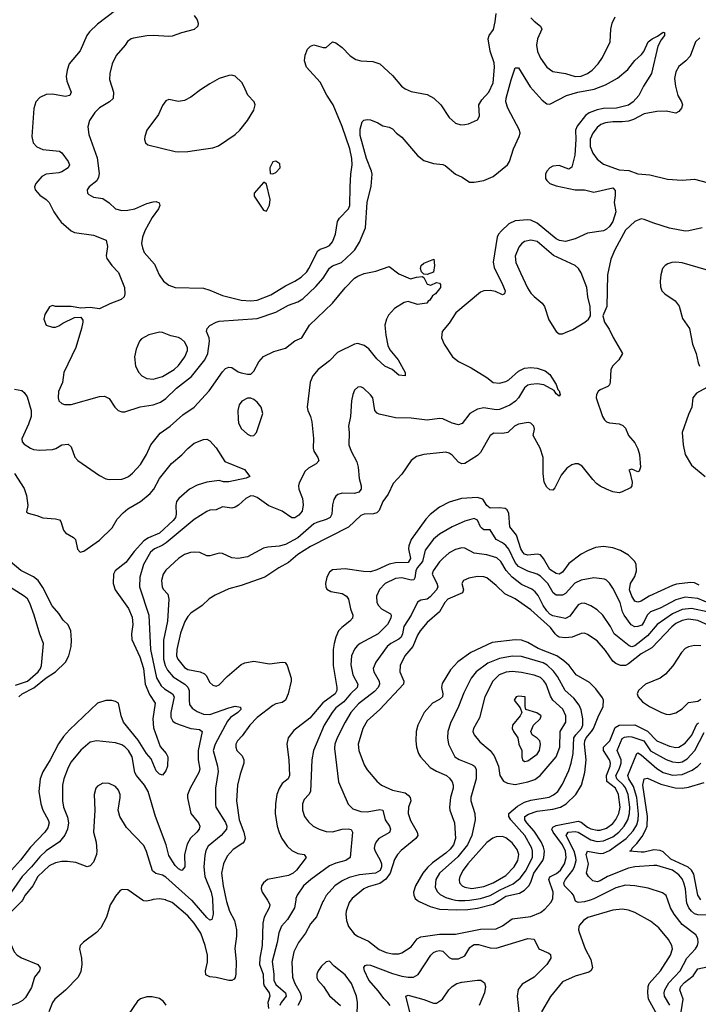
# Model space of a CAD drawing. Header units: inches. Extents: x 1649636 to 1815363, y 506543 to 641975.
# Tile 317 of 656: x 1683002 to 1687313, y 629338 to 635591. Entities that reach past the tile are written whole.
import ezdxf

# ---------------------------------------------------------------- set-up
doc = ezdxf.new("R2010")
doc.units = ezdxf.units.IN
doc.header["$MEASUREMENT"] = 0
doc.layers.add('B6682', color=7, linetype='Continuous')
doc.layers.add('B6683', color=7, linetype='Continuous')

msp = doc.modelspace()

# ---------------------------------------------------------------- linework, layer by layer
at = {"layer": 'B6682', "color": 5}
for points, elevation in [([(1683019.9, 630000), (1683014, 629990), (1682933.9, 629910), (1682921.5, 629890), (1682916.1, 629870), (1682918.2, 629850), (1682941.5, 629730), (1682966.4, 629670), (1682986, 629650), (1683013, 629633), (1683117, 629590), (1683131.3, 629570), (1683126.9, 629550), (1683097.1, 629510), (1683076.3, 629443.7), (1683038.9, 629381.1), (1683018.9, 629361.1), (1682990, 629344.5), (1682950, 629329.8), (1682850, 629338.9), (1682808.7, 629331.3)], 560), ([(1683594.9, 630000), (1683576.9, 629970), (1683554, 629890), (1683517.2, 629822.8), (1683490, 629793.3), (1683407.1, 629732.9), (1683387.3, 629710), (1683383, 629690), (1683394.9, 629630), (1683396.1, 629590), (1683390, 629546), (1683372.8, 629510), (1683293, 629427), (1683224.4, 629370), (1683210.9, 629349.1), (1683187.2, 629290)], 580), ([(1683836.4, 630000), (1683810, 629993.3), (1683790, 629995.3), (1683783.3, 630000)], 580), ([(1684313.7, 630000), (1684316, 629990), (1684334.7, 629930), (1684366.8, 629870), (1684378.9, 629810), (1684378.5, 629770), (1684368.2, 629691.8), (1684377.8, 629610), (1684374.4, 629530), (1684372, 629508), (1684363.7, 629496.3), (1684350.7, 629489.3), (1684330, 629489.5), (1684250, 629508.1), (1684210, 629512.2), (1684185.3, 629525.3), (1684183, 629550), (1684195.2, 629604.8), (1684195, 629650), (1684181.1, 629710), (1684153, 629790), (1684110, 629853), (1684070, 629898.9), (1683970, 629983.4), (1683931.5, 630000)], 580), ([(1684227.6, 630000), (1684230.2, 629909.8), (1684222.8, 629877.2), (1684210, 629872), (1684190, 629888.5), (1684097.2, 629997.2), (1684094, 630000)], 560), ([(1684576.2, 630000), (1684577.7, 629997.7), (1684590.2, 629970), (1684586.4, 629950), (1684554.8, 629890), (1684546.1, 629853.9), (1684543, 629710), (1684527.2, 629630), (1684525.8, 629590), (1684549.7, 629530), (1684550.4, 629470.4), (1684554.5, 629454.5), (1684586.2, 629410), (1684591.6, 629390), (1684579.4, 629350), (1684583.4, 629310)], 620), ([(1684755.5, 630000), (1684748.6, 629950), (1684703.3, 629876.6), (1684665.7, 629834.3), (1684647.9, 629792.1), (1684637.7, 629730), (1684606.8, 629610), (1684617, 629530), (1684617.4, 629490), (1684630, 629463.1), (1684691.1, 629410), (1684694.1, 629390), (1684662.7, 629350), (1684654.2, 629330)], 640), ([(1684934.1, 630000), (1684928.4, 629990), (1684886.8, 629893.2), (1684850, 629848), (1684817.2, 629790), (1684772.3, 629730), (1684743.8, 629670), (1684732, 629608), (1684735.3, 629510), (1684749.5, 629470), (1684784.7, 629410), (1684791.3, 629390), (1684790.7, 629370), (1684769.4, 629330)], 660), ([(1685106.1, 630000), (1685095, 629985), (1685076.8, 629930), (1685074.5, 629910), (1685079.1, 629870), (1685092, 629832), (1685126.1, 629786.1), (1685148.7, 629770), (1685219, 629739), (1685285.9, 629685.9), (1685330, 629665.7), (1685370, 629658.3), (1685410, 629658), (1685430, 629663.5), (1685490, 629701.8), (1685527.6, 629752.4), (1685550, 629765.3), (1685670, 629783.1), (1685770, 629783.1), (1685930, 629815.3), (1686030, 629816.4), (1686070, 629836.6), (1686130, 629880.1), (1686250, 629895.5), (1686310, 629920.5), (1686338.6, 629941.4), (1686376.7, 629983.3), (1686384.5, 630000)], 680), ([(1685527.7, 630000), (1685540.9, 629990), (1685610, 629959.4), (1685670, 629942.3), (1685776.7, 629936.7), (1685850, 629939.6), (1685910, 629948.2), (1686010, 629973), (1686051.6, 630000)], 720), ([(1685770, 630000), (1685790, 629996.4), (1685830, 629995.9), (1685859.5, 630000)], 740), ([(1686625.5, 630000), (1686590, 629989), (1686550, 629983.9), (1686533.5, 629993.5), (1686531.1, 630000)], 660), ([(1687133, 629333), (1687098.8, 629390), (1687095.5, 629410), (1687100.1, 629430), (1687126.7, 629473.3), (1687197.5, 629550), (1687239.6, 629630), (1687296.1, 629690), (1687308.8, 629710), (1687313.2, 629730), (1687310, 629756), (1687298, 629778), (1687210, 629844), (1687159.5, 629910), (1687137, 629950), (1687119.2, 630000)], 660), ([(1687204.3, 629290), (1687216.4, 629370), (1687196.4, 629430), (1687202.7, 629450), (1687224.7, 629475.3), (1687280.8, 629519.2), (1687310, 629563), (1687370, 629574.7), (1687390, 629587.7), (1687409.9, 629610), (1687427.3, 629650), (1687469.7, 629829.7), (1687469.7, 629849.7), (1687460.7, 629870), (1687415.1, 629895.1), (1687383.5, 629903.5), (1687310, 629905.2), (1687290, 629913.2), (1687269.4, 629930), (1687253.6, 629950), (1687240.5, 629980.5), (1687238.5, 630000)], 640), ([(1687051, 629271), (1686997.5, 629370), (1686992.2, 629410), (1686995.2, 629450), (1687001.7, 629470), (1687073.4, 629550), (1687136.8, 629650), (1687149, 629690), (1687145.7, 629710), (1687122.9, 629750), (1687062.2, 629822.2), (1687010, 629864.6), (1686910, 629920.6), (1686870, 629936), (1686830, 629941.2), (1686770, 629935), (1686611.2, 629888.8), (1686583.6, 629870), (1686559.5, 629840.5), (1686554, 629830), (1686552.4, 629810), (1686557.8, 629790), (1686594.4, 629690), (1686630, 629623), (1686640.3, 629570), (1686630.4, 629550), (1686617.5, 629542.5), (1686530, 629517.2), (1686450, 629479.7), (1686373.9, 629386.1), (1686316.9, 629290)], 680), ([(1685355.8, 629330), (1685341.1, 629350), (1685314.5, 629374.5), (1685281, 629421), (1685219.3, 629490), (1685192.3, 629550), (1685189.1, 629570.9), (1685196.8, 629583.2), (1685210, 629589.1), (1685230, 629585.5), (1685370, 629533.6), (1685430, 629516.6), (1685470.5, 629509.5), (1685504, 629510), (1685533, 629527), (1685613.6, 629650), (1685630, 629666.4), (1685650, 629675.7), (1685670, 629679.4), (1685690, 629674), (1685730, 629634.2), (1685746.8, 629626.8), (1685790, 629627.4), (1685830, 629644.9), (1685862.6, 629697.4), (1685872.2, 629707.8), (1685890, 629716.6), (1685917.4, 629717.4), (1685990, 629696.8), (1686030, 629694.8), (1686230, 629756.2), (1686270.2, 629750.2), (1686300.4, 629690), (1686362.8, 629662.8), (1686373.2, 629653.2), (1686376.5, 629630), (1686350.2, 629590), (1686269.7, 629510.3), (1686194.4, 629465.6), (1686168.6, 629431.4), (1686162.6, 629390), (1686175, 629270)], 660), ([(1685146.6, 629266.6), (1685148.2, 629350), (1685142, 629390), (1685110, 629469.5), (1685070, 629524.7), (1685000.5, 629580.5), (1684970.9, 629610.9), (1684950, 629607.3), (1684920.4, 629579.6), (1684898.9, 629550), (1684890.3, 629530), (1684890, 629506.8), (1684897, 629490), (1684932.2, 629450), (1684970, 629390.6), (1685039.3, 629330)], 680), ([(1685480.2, 629290), (1685455.1, 629390), (1685470, 629395), (1685570, 629367.7), (1685630, 629343.9), (1685650, 629344.9), (1685688.2, 629370), (1685727.3, 629430), (1685748.8, 629451.2), (1685779.3, 629470), (1685810, 629478.9), (1685910, 629491.6), (1685931.3, 629490), (1685954.2, 629474.2), (1685960.5, 629450), (1685955.8, 629410), (1685922, 629330)], 640), ([(1683931.6, 629331.6), (1683916.3, 629356.3), (1683890, 629375.1), (1683844.2, 629384.2), (1683810, 629385.4), (1683770, 629372.8), (1683750, 629356.9), (1683690.2, 629270)], 620)]:
    msp.add_lwpolyline(points, dxfattribs=dict(at, elevation=elevation))
at = {"layer": 'B6683', "color": 5}
for points, elevation in [([(1683610.6, 635650), (1683497.1, 635562.9), (1683446.4, 635513.6), (1683429.4, 635490), (1683386.1, 635393.9), (1683317.4, 635310), (1683303.1, 635270), (1683297.8, 635230), (1683301.4, 635201.4), (1683328.4, 635131.6), (1683320.5, 635110), (1683290, 635102.4), (1683210, 635118.9), (1683170, 635116.8), (1683130, 635097.4), (1683104.7, 635070), (1683092.6, 635027.4), (1683080.1, 634850), (1683088.4, 634810), (1683110, 634784.1), (1683150, 634766), (1683255.8, 634755.8), (1683270, 634746.4), (1683310.4, 634690), (1683319.3, 634670), (1683310.4, 634650), (1683270, 634625.6), (1683250, 634618.7), (1683170, 634610.8), (1683143.8, 634596.2), (1683103.8, 634550), (1683097.1, 634530), (1683100.4, 634510), (1683130, 634477.1), (1683170.4, 634450), (1683190, 634430.4), (1683218, 634370), (1683245.7, 634330), (1683265.8, 634305.8), (1683329.3, 634249.3), (1683350, 634239.6), (1683470, 634223.1), (1683550.7, 634190), (1683560.5, 634150), (1683550.5, 634090.5), (1683554.9, 634074.9), (1683587.7, 634030), (1683630, 633984.9), (1683668.5, 633890), (1683670.4, 633850), (1683664.9, 633830), (1683647, 633813), (1683573.9, 633786.1), (1683510, 633754.7), (1683450, 633762.4), (1683390, 633759.3), (1683330, 633769), (1683230, 633768.7), (1683210, 633775.3), (1683191.6, 633768.4), (1683162, 633718), (1683156, 633690), (1683170, 633652), (1683210, 633638), (1683230, 633638), (1683250, 633646), (1683276, 633664), (1683350, 633698.8), (1683390, 633701), (1683402.8, 633682.8), (1683404, 633670), (1683394.4, 633630), (1683359.5, 633510), (1683283.2, 633350), (1683273.8, 633286.2), (1683249, 633230), (1683245.7, 633190), (1683250.3, 633170.3), (1683270, 633154), (1683287.3, 633147.3), (1683330, 633146.4), (1683510, 633198.5), (1683540.9, 633200.9), (1683570, 633186), (1683606.4, 633130), (1683627.7, 633110), (1683650, 633100.4), (1683670, 633099.5), (1683767.2, 633132.8), (1683850, 633145.2), (1683897.6, 633162.4), (1683930, 633185.2), (1683998.8, 633250), (1684094.3, 633325.7), (1684178.3, 633430), (1684197.1, 633470), (1684208.4, 633548.4), (1684205.2, 633570), (1684189, 633611), (1684192.1, 633630), (1684210, 633647.9), (1684250, 633670.2), (1684270, 633675.5), (1684510, 633693.7), (1684630, 633733.9), (1684710, 633777.8), (1684770, 633798.2), (1684800.7, 633819.3), (1684883.6, 633896.4), (1684930.6, 633950), (1684970, 634013.8), (1684990, 634027), (1685046.9, 634050), (1685110, 634107.4), (1685130.5, 634129.5), (1685161.6, 634178.4), (1685198, 634270), (1685209.9, 634430.1), (1685234.6, 634534.6), (1685240.5, 634610), (1685238, 634630), (1685206, 634710), (1685164.1, 634855.9), (1685164.1, 634895.9), (1685178.4, 634941.6), (1685187.7, 634952.3), (1685210, 634957.1), (1685230, 634954.9), (1685276.5, 634936.5), (1685310, 634916.4), (1685350, 634907.7), (1685370, 634897.3), (1685395.5, 634870), (1685430, 634845.3), (1685530, 634729.1), (1685570, 634696), (1685630, 634678), (1685690, 634672.2), (1685705.5, 634665.5), (1685770.2, 634610.2), (1685813, 634590), (1685859.6, 634559.6), (1685890, 634558.5), (1685950, 634570.2), (1686010, 634595.8), (1686100.3, 634670), (1686112.8, 634690), (1686139.5, 634770), (1686176, 634850), (1686181.4, 634870), (1686177.5, 634890), (1686103.4, 635030), (1686089.9, 635070), (1686092.1, 635092.1), (1686124.1, 635210), (1686150, 635284.9), (1686170, 635286), (1686245.5, 635165.5), (1686320.6, 635080.6), (1686350, 635057.6), (1686370, 635054.9), (1686476.3, 635110), (1686547.6, 635130), (1686650.9, 635149.1), (1686723, 635177), (1686800.5, 635219.5), (1686866.1, 635273.9), (1686910, 635332.7), (1686952.3, 635370), (1686966.6, 635390), (1686994.5, 635450), (1687019.3, 635470), (1687054.2, 635485.8), (1687090, 635513), (1687098, 635510), (1687098, 635490), (1687076.4, 635463.6), (1687056, 635424), (1687016.4, 635250), (1686964.9, 635170), (1686934.4, 635110), (1686899.1, 635070), (1686870, 635048.7), (1686794, 635030), (1686710, 635026.7), (1686670, 635019.4), (1686620.8, 634999.2), (1686596.8, 634983.2), (1686544.5, 634915.5), (1686532.4, 634890), (1686535.7, 634830), (1686528.7, 634730), (1686510, 634654.5), (1686490, 634642.6), (1686430, 634664.9), (1686390, 634659.9), (1686369.4, 634650), (1686351.8, 634630), (1686342.8, 634610), (1686342.9, 634582.9), (1686350, 634568.8), (1686370, 634550.3), (1686410, 634535.3), (1686530, 634510.4), (1686590, 634510.4), (1686650, 634494.7), (1686770, 634523.7), (1686785.5, 634505.5), (1686785.5, 634474.5), (1686778, 634430), (1686790.2, 634370), (1686770.7, 634310), (1686750, 634276.8), (1686730, 634260.4), (1686710, 634251.2), (1686610, 634235.6), (1686530, 634198.5), (1686470, 634182.2), (1686432.2, 634187.8), (1686410, 634199.1), (1686290, 634298.7), (1686250, 634318.3), (1686230, 634320.6), (1686150, 634313.3), (1686110, 634294.5), (1686062.3, 634250), (1686044.8, 634230), (1686035.9, 634210), (1686009.2, 634050.8), (1686016.7, 634016.7), (1686070.2, 633910), (1686085.3, 633870), (1686082.8, 633850), (1686070, 633843.6), (1686024.7, 633864.7), (1685990.8, 633870.8), (1685950, 633869.8), (1685930, 633861.4), (1685772.4, 633730), (1685730, 633662.7), (1685686, 633610), (1685681, 633570), (1685699.1, 633530), (1685752.4, 633450), (1685790, 633421.1), (1685870, 633379.7), (1685970, 633319.2), (1686010, 633285.8), (1686050, 633282.3), (1686090, 633292.7), (1686110, 633303.5), (1686170, 633358.2), (1686210, 633377.1), (1686250, 633382.2), (1686290, 633378.6), (1686340.9, 633360.9), (1686370, 633336.9), (1686410, 633274.9), (1686421.7, 633241.7), (1686430, 633234), (1686434.9, 633210), (1686430, 633199), (1686410, 633215.3), (1686396.6, 633236.6), (1686331.9, 633271.9), (1686290, 633278.7), (1686250, 633275), (1686230, 633269), (1686210, 633252.8), (1686170.7, 633189.3), (1686151.3, 633168.7), (1686116.2, 633143.8), (1686050, 633115.3), (1686030, 633113.5), (1685950, 633124.9), (1685910, 633118.4), (1685862.8, 633090), (1685813.1, 633026.9), (1685790, 633017.2), (1685750, 633028.3), (1685690, 633057), (1685670, 633058.3), (1685590, 633048.3), (1685490, 633059.8), (1685390, 633062.6), (1685286, 633086), (1685272.1, 633092.1), (1685257.2, 633110), (1685244.5, 633190), (1685230, 633209.3), (1685185.2, 633250), (1685170, 633258.4), (1685150, 633257), (1685130, 633239), (1685119.1, 633210), (1685110.6, 633170), (1685103, 633070), (1685090.5, 633010), (1685094.9, 632970), (1685094, 632890), (1685108.5, 632850), (1685143, 632783), (1685151.6, 632750), (1685158, 632678), (1685171.8, 632630), (1685171.8, 632610), (1685157.1, 632590), (1685130, 632581.6), (1685050, 632583.1), (1685024.2, 632575.8), (1685010, 632564.5), (1684997.3, 632542.7), (1684989.2, 632510.8), (1684984.2, 632450), (1684973.8, 632430), (1684950, 632416.2), (1684890, 632398.6), (1684870, 632388.4), (1684770, 632301), (1684690, 632257.2), (1684650, 632246.5), (1684579, 632241), (1684550, 632234.3), (1684450, 632180.4), (1684390, 632168.7), (1684350, 632173), (1684290, 632200.7), (1684270, 632202.9), (1684210, 632185.6), (1684190, 632185.6), (1684147.1, 632207.1), (1684110, 632209.7), (1684086.5, 632206.5), (1684050, 632194.8), (1684010.3, 632170), (1683930, 632094.5), (1683914.2, 632070), (1683904, 632030), (1683906.2, 631990), (1683913.7, 631973.7), (1683943.2, 631943.2), (1683949.3, 631910), (1683941.6, 631770), (1683914.9, 631650), (1683916.5, 631530), (1683926.5, 631490), (1683940.3, 631460.3), (1683976.7, 631416.7), (1684051.8, 631370), (1684071.2, 631351.2), (1684079.1, 631330), (1684077.9, 631270), (1684081.9, 631241.9), (1684098.2, 631218.2), (1684130, 631197.8), (1684170, 631180.6), (1684210, 631177.7), (1684330, 631221.5), (1684370.4, 631230.4), (1684405.4, 631225.4), (1684407.3, 631210), (1684388.2, 631190), (1684341.3, 631158.7), (1684323.1, 631136.9), (1684244.8, 630990), (1684231.7, 630950), (1684259.5, 630850), (1684263.9, 630816.1), (1684246, 630710), (1684246.1, 630606.1), (1684249.2, 630590), (1684310, 630492.2), (1684317.2, 630470), (1684316, 630450), (1684282.9, 630410), (1684198.6, 630341.4), (1684184.8, 630315.2), (1684177.7, 630282.3), (1684172.2, 630210), (1684179.1, 630150), (1684219.5, 630050), (1684227.3, 630010), (1684227.6, 630000)], 560), ([(1684110, 635618.7), (1684130, 635590.4), (1684136.1, 635570), (1684133.1, 635550), (1684110, 635528.5), (1684030, 635507.8), (1683970, 635485.5), (1683950, 635483.4), (1683851.5, 635491.5), (1683810, 635488.7), (1683725.4, 635474.6), (1683710.2, 635469.8), (1683686.7, 635453.3), (1683672.2, 635430), (1683615.3, 635364.7), (1683590.2, 635310), (1683575.3, 635250), (1683571.7, 635211.7), (1683599, 635130), (1683595.4, 635090), (1683572.9, 635070), (1683509.2, 635030.8), (1683478.5, 635001.5), (1683445.7, 634950), (1683434.6, 634910), (1683441.2, 634861.2), (1683494, 634714), (1683506.1, 634613.9), (1683503.5, 634590), (1683492.8, 634567.2), (1683442.6, 634530), (1683430.3, 634510), (1683432.2, 634490), (1683440.7, 634480.7), (1683470, 634464.4), (1683530, 634454.6), (1683570, 634427.6), (1683610.9, 634390.9), (1683650, 634379.4), (1683690, 634381.4), (1683734.5, 634390), (1683810, 634422.8), (1683850, 634435.3), (1683870, 634436), (1683888.2, 634428.2), (1683892, 634410), (1683884.6, 634390), (1683844.7, 634335.3), (1683796.9, 634250), (1683781.8, 634210), (1683776.9, 634170), (1683781.5, 634141.5), (1683792.9, 634112.9), (1683857.6, 634037.6), (1683888.5, 633970), (1683915.5, 633930), (1683950, 633904.9), (1683990, 633890.3), (1684170, 633885.6), (1684210, 633874), (1684290, 633839.8), (1684410, 633810.1), (1684470, 633804.7), (1684510, 633810.6), (1684597, 633843), (1684690, 633900.4), (1684750, 633929.5), (1684790, 633956.8), (1684826.1, 633990), (1684839.9, 634010), (1684896.9, 634123.1), (1684910, 634134.1), (1684950, 634146.5), (1684970, 634157.6), (1684990, 634180.2), (1685009.3, 634230), (1685020.7, 634310), (1685033.5, 634330), (1685090, 634389.1), (1685099.5, 634410), (1685100.9, 634530), (1685105, 634610), (1685113.4, 634670), (1685112.3, 634710), (1685099, 634770), (1685050, 634912.2), (1684994.5, 635050), (1684952.5, 635112.5), (1684910, 635195.1), (1684825.1, 635290), (1684812.3, 635330), (1684814.8, 635365.2), (1684830, 635404.7), (1684850, 635422.8), (1684870, 635430.7), (1684930, 635414.9), (1684950, 635414), (1684988.7, 635450), (1685010, 635444.4), (1685050, 635413.7), (1685102, 635362), (1685137.8, 635337.8), (1685170, 635329.1), (1685246.5, 635326.5), (1685290.2, 635310.2), (1685370, 635235.8), (1685427.2, 635170), (1685451, 635151), (1685490, 635135), (1685590, 635116.9), (1685633.5, 635093.5), (1685678.3, 635050), (1685730, 634970.6), (1685770, 634934.9), (1685803.9, 634923.9), (1685830, 634925.3), (1685854, 634930), (1685910, 634954.8), (1685922.5, 634977.5), (1685919.7, 635050), (1685938.6, 635081.4), (1685983.1, 635130), (1686009.8, 635190), (1686018.4, 635290), (1686016.2, 635316.2), (1685990.6, 635390.6), (1685977.7, 635470), (1685984.8, 635490), (1686011.2, 635528.8), (1686022.9, 635577.1), (1686028, 635630)], 580), ([(1686250, 635602.8), (1686270, 635581.5), (1686311.4, 635550), (1686318.8, 635530), (1686291.6, 635470), (1686285.9, 635430), (1686290.9, 635390), (1686310, 635347.2), (1686350.1, 635290.1), (1686390, 635262), (1686470, 635250.2), (1686530, 635230.2), (1686570, 635231.6), (1686609.7, 635250), (1686638.5, 635270), (1686676.4, 635310), (1686704.7, 635350), (1686752.4, 635450), (1686757, 635530), (1686766.1, 635570), (1686784.5, 635610)], 580), ([(1687323.3, 635476.7), (1687296.2, 635450), (1687260.7, 635359.3), (1687234.9, 635330), (1687190, 635294.7), (1687170, 635259.5), (1687162.6, 635217.4), (1687168, 635168), (1687182.6, 635110), (1687206.5, 635070), (1687212.3, 635050), (1687207.4, 635030), (1687190, 635007.6), (1687170, 634998.3), (1687110, 635010.8), (1687049, 635009), (1686970, 634992.6), (1686902.3, 634957.7), (1686870, 634947.4), (1686830, 634941.6), (1686770, 634942.7), (1686722.9, 634937.1), (1686694.6, 634925.4), (1686670, 634907), (1686642.7, 634870), (1686626.8, 634833.2), (1686626.6, 634786.6), (1686643.7, 634743.7), (1686670, 634704.4), (1686710, 634674.5), (1686810, 634637.2), (1686872.8, 634632.8), (1686930, 634613), (1687005, 634605), (1687117.6, 634577.6), (1687210, 634571), (1687290, 634578.6), (1687370, 634556.2)], 580), ([(1687337.6, 634270), (1687253, 634250), (1687230, 634249), (1687130, 634267.5), (1687030, 634298.7), (1686970, 634322.9), (1686950, 634325.8), (1686910, 634309.1), (1686850, 634253.8), (1686782, 634130), (1686757.8, 634070), (1686735.8, 633970), (1686731.8, 633770), (1686706, 633710), (1686717.1, 633670), (1686745.9, 633625.9), (1686771.9, 633571.9), (1686831, 633470), (1686808, 633430), (1686770, 633393.3), (1686756.9, 633370), (1686754, 633290), (1686748.5, 633271.5), (1686738.7, 633261.3), (1686690, 633241.3), (1686677.6, 633230), (1686667.2, 633210), (1686665.2, 633190), (1686705.5, 633070), (1686717.1, 633050), (1686730, 633037.1), (1686750, 633030.5), (1686810, 633024), (1686834.2, 633014.2), (1686850, 632996), (1686870, 632951), (1686910, 632904), (1686930, 632866), (1686940.4, 632830), (1686946, 632750), (1686937.3, 632722.7), (1686930, 632719), (1686890, 632737.2), (1686872, 632730), (1686878.4, 632718.4), (1686893.3, 632653.3), (1686891.6, 632630), (1686882.8, 632617.2), (1686830, 632591.6), (1686810, 632587), (1686770, 632591.5), (1686730, 632608.7), (1686690, 632627.7), (1686666.4, 632646.4), (1686642.3, 632670), (1686576, 632756), (1686550, 632769.4), (1686530, 632770.4), (1686510, 632764.9), (1686477.7, 632742.3), (1686441.1, 632698.9), (1686402.4, 632617.6), (1686390, 632602.9), (1686370, 632605.6), (1686350, 632621.3), (1686334.2, 632654.2), (1686327.9, 632707.9), (1686326.7, 632810), (1686308.8, 632870), (1686263.1, 632950), (1686272.4, 632990), (1686267.6, 633010), (1686250, 633029.6), (1686232.3, 633032.2), (1686170, 633021.5), (1686144.9, 633010), (1686103.8, 632970), (1686070, 632963.2), (1686015.1, 632964.9), (1685990, 632951.2), (1685930, 632842.4), (1685910, 632823.5), (1685830, 632772.8), (1685810, 632770.8), (1685790, 632780.9), (1685750, 632826.2), (1685730, 632838.7), (1685710, 632843.5), (1685570, 632829.8), (1685523, 632817), (1685488.8, 632791.2), (1685430, 632705.1), (1685374.9, 632645.1), (1685342.5, 632577.5), (1685308.2, 632530), (1685285.5, 632474.5), (1685270, 632458.5), (1685250, 632453), (1685190, 632451.6), (1685170, 632441.2), (1685091, 632369), (1684850, 632246), (1684770, 632194.1), (1684710, 632144.2), (1684649.1, 632110), (1684558.9, 632050), (1684410, 631998.4), (1684330, 631976.5), (1684243.2, 631936.7), (1684206.5, 631913.5), (1684160.9, 631870), (1684090, 631822), (1684070, 631800.8), (1684051.3, 631768.7), (1684024.4, 631695.6), (1684000.1, 631590), (1683999.3, 631550), (1684007.6, 631530), (1684050, 631477.7), (1684070, 631463.3), (1684149, 631449), (1684176, 631436), (1684186, 631426), (1684210, 631382.4), (1684230, 631364.2), (1684250, 631358.9), (1684270, 631365.7), (1684320.6, 631419.4), (1684410, 631495.8), (1684432.9, 631507.1), (1684490, 631517.6), (1684590, 631500.9), (1684670, 631511.3), (1684687.7, 631507.8), (1684701.7, 631490), (1684727.6, 631410), (1684727.7, 631390), (1684707.2, 631310), (1684690.1, 631270), (1684670, 631255.4), (1684630, 631246.8), (1684610, 631235.4), (1684510, 631159.9), (1684463.5, 631110), (1684416.3, 631043.7), (1684385.4, 631010), (1684375.9, 630990), (1684374.2, 630970), (1684382, 630950), (1684415.5, 630915.5), (1684427, 630890), (1684426.4, 630870), (1684401.8, 630798.2), (1684386, 630730), (1684379.8, 630630), (1684395.7, 630510), (1684426.9, 630430), (1684434.1, 630390), (1684429.1, 630370.9), (1684419.5, 630360.5), (1684358.2, 630321.8), (1684321, 630279), (1684296.3, 630230), (1684283.1, 630170), (1684293.7, 630090), (1684313.7, 630000)], 580), ([(1682970, 633244.4), (1683015.1, 633235.1), (1683030, 633224), (1683050, 633196.3), (1683074.4, 633110), (1683074.6, 633070), (1683058.6, 633021.4), (1683016, 632930), (1683018.7, 632910), (1683030, 632894.9), (1683070, 632870.3), (1683090, 632862.3), (1683130, 632857), (1683210, 632861.1), (1683232.4, 632867.6), (1683270, 632890.4), (1683310, 632895.5), (1683330, 632878.8), (1683352.6, 632812.6), (1683371.2, 632791.2), (1683510, 632696.4), (1683550, 632674.9), (1683570, 632670.4), (1683650, 632673.7), (1683670, 632678.9), (1683693.6, 632690), (1683719.7, 632710), (1683770, 632766.4), (1683808.6, 632830), (1683834.5, 632890), (1683894.9, 632965.1), (1683958.5, 633010), (1684039.1, 633080.9), (1684110, 633130.3), (1684206.8, 633233.2), (1684290, 633354.4), (1684310, 633375.8), (1684330, 633383.8), (1684350, 633382), (1684390, 633355.5), (1684410, 633348), (1684450, 633339.1), (1684470, 633340.5), (1684490, 633358), (1684522.2, 633417.8), (1684550, 633452.7), (1684615.8, 633484.2), (1684690, 633504.7), (1684750, 633551.8), (1684794.5, 633570), (1684844, 633650), (1684989.8, 633790.2), (1685070, 633888.9), (1685130, 633948.7), (1685150, 633962.3), (1685190, 633979.6), (1685265.6, 633994.4), (1685350, 634022.8), (1685410, 633978), (1685485.4, 633945.4), (1685523.3, 633956.7), (1685559.8, 633959.8), (1685570, 633954), (1685590, 633911), (1685614, 633906), (1685650, 633922), (1685670, 633918), (1685676, 633910), (1685674.8, 633890), (1685670, 633882), (1685642.8, 633850), (1685623.7, 633836.3), (1685607.7, 633810), (1685596.5, 633803.5), (1685587.7, 633790), (1685530, 633782.4), (1685470, 633801.6), (1685444.2, 633795.8), (1685384.1, 633755.9), (1685345.2, 633714.8), (1685332.8, 633690), (1685322.4, 633650), (1685328.1, 633588.1), (1685341.5, 633521.5), (1685354, 633494), (1685406.7, 633430), (1685450.6, 633350), (1685450.7, 633329.3), (1685410, 633333.2), (1685368.6, 633368.6), (1685320.9, 633390), (1685270, 633437.2), (1685219.7, 633499.7), (1685190, 633521.4), (1685150, 633534.2), (1685130, 633530.8), (1685021.6, 633478.4), (1684970, 633423.7), (1684898.6, 633370), (1684865.2, 633330), (1684848.1, 633290), (1684829.4, 633130), (1684831.9, 633110), (1684850.2, 633070), (1684857.3, 633037.3), (1684868.1, 632931.9), (1684866.7, 632870), (1684871.6, 632850), (1684896, 632810), (1684901.7, 632790), (1684885.7, 632770), (1684837, 632743), (1684815.7, 632724.3), (1684777.2, 632650), (1684772.7, 632630), (1684775.7, 632610), (1684798.8, 632550), (1684803.7, 632510), (1684796.1, 632470), (1684776.4, 632443.6), (1684750, 632427.7), (1684730, 632427.8), (1684668.5, 632470), (1684583.8, 632503.8), (1684510, 632557), (1684490, 632565.8), (1684470, 632566), (1684438.7, 632550), (1684392.7, 632507.3), (1684370, 632494.3), (1684349.7, 632489.7), (1684290, 632497.4), (1684250, 632479.1), (1684210, 632475.1), (1684190, 632467.7), (1684110, 632417.3), (1683932.1, 632267.9), (1683908, 632252), (1683858.2, 632230), (1683832.3, 632210), (1683788.7, 632130), (1683764.7, 632050), (1683763.8, 631990), (1683823.5, 631810), (1683832.2, 631590), (1683871, 631411), (1683900.8, 631360.8), (1683921.8, 631341.8), (1683973.1, 631310), (1683983.8, 631290), (1683961.3, 631190), (1683962.1, 631162.1), (1683975.7, 631135.8), (1683990, 631124.3), (1684014.7, 631114.7), (1684090, 631090.1), (1684143.7, 631083.7), (1684162, 631070), (1684136.9, 630950), (1684136, 630890), (1684146.3, 630830), (1684139.4, 630810), (1684084.4, 630710), (1684068.2, 630668.2), (1684068.4, 630648.4), (1684090.1, 630550.1), (1684137.8, 630490), (1684147.1, 630470), (1684142.6, 630450), (1684128.4, 630430), (1684087.2, 630392.8), (1684066.4, 630353.6), (1684049.4, 630290), (1684050.2, 630210), (1684034.4, 630190), (1684030, 630187.8), (1684010, 630198.9), (1683990, 630219.8), (1683950, 630282), (1683933.6, 630350), (1683864.4, 630530), (1683817.6, 630690), (1683795.4, 630730), (1683745, 630790), (1683734.2, 630810), (1683715.6, 630910), (1683693.7, 630950), (1683670, 630973.6), (1683650, 630985.6), (1683610, 630997.5), (1683490, 631011.1), (1683450, 631003), (1683390, 630952.6), (1683330, 630877.7), (1683310, 630841.6), (1683282.3, 630770), (1683274.7, 630730), (1683274.4, 630630), (1683280.7, 630590), (1683306.6, 630526.6), (1683311.4, 630490), (1683306.3, 630450), (1683288.7, 630411.3), (1683254.7, 630370), (1683170, 630313.1), (1683130, 630274.9), (1683076.6, 630210), (1683018, 630150), (1682950, 630051.1)], 540), ([(1687363.4, 634003.4), (1687210, 634046.1), (1687170, 634051.4), (1687146, 634050), (1687118.6, 634041.4), (1687101.7, 634030), (1687086.4, 634010), (1687074.7, 633970), (1687070.2, 633930), (1687073.7, 633893.7), (1687082, 633870), (1687099.5, 633850), (1687165.3, 633805.3), (1687192.4, 633772.4), (1687213.7, 633693.7), (1687256.8, 633630), (1687276.6, 633530), (1687298.9, 633470), (1687311.5, 633411.5), (1687320.4, 633390)], 620), ([(1687390, 633267), (1687300.7, 633219.3), (1687277.8, 633190), (1687272.1, 633130), (1687250, 633083.5), (1687211.6, 632970), (1687217, 632890), (1687230.2, 632830), (1687270, 632761.5), (1687356.5, 632690)], 620), ([(1682969.4, 632709.4), (1683030, 632613), (1683046.3, 632570), (1683054.2, 632505.8), (1683046, 632466), (1683056, 632456), (1683110, 632442.6), (1683150, 632427.1), (1683230, 632421.2), (1683254.8, 632414.8), (1683264.1, 632404.1), (1683281, 632350), (1683292.9, 632332.9), (1683343, 632303), (1683356.3, 632290), (1683370, 632228.4), (1683386.7, 632210), (1683410, 632215.8), (1683510, 632284.8), (1683590, 632364.1), (1683621.6, 632418.4), (1683659.9, 632460.1), (1683690, 632483.5), (1683769.8, 632530), (1683830, 632581.8), (1683853.7, 632610), (1683890, 632676.5), (1683966.9, 632773.1), (1684032.3, 632827.7), (1684070, 632868.2), (1684110, 632902), (1684170, 632924.4), (1684190, 632926), (1684210, 632917.1), (1684250, 632871.8), (1684305.2, 632785.2), (1684430, 632734.2), (1684464, 632690), (1684440.3, 632679.7), (1684330, 632656.8), (1684296.4, 632656.4), (1684270, 632663.5), (1684190, 632653.3), (1684130, 632635.2), (1684080.3, 632610), (1684012.4, 632550), (1683999.3, 632530), (1683994.3, 632505.7), (1683996.4, 632450), (1683991.8, 632430), (1683977.2, 632410), (1683890, 632329.9), (1683819.8, 632300.2), (1683790, 632281.6), (1683730, 632214.5), (1683676.8, 632143.2), (1683609.2, 632090.8), (1683597.9, 632070), (1683595.5, 632010), (1683607.8, 631970), (1683692.3, 631852.2), (1683717.2, 631797.2), (1683720.1, 631750), (1683711.6, 631690), (1683714.9, 631654.9), (1683764.5, 631544.5), (1683789.5, 631470), (1683799.2, 631370), (1683826.2, 631306.2), (1683861.7, 631250), (1683848.4, 631150), (1683852.7, 631092.7), (1683893.9, 630973.9), (1683933, 630930), (1683942.4, 630910), (1683940.3, 630850), (1683930, 630821.2), (1683910, 630793.2), (1683890, 630798.4), (1683870, 630821.3), (1683836.6, 630896.6), (1683807.8, 630930), (1683755.4, 631015.4), (1683661.9, 631130), (1683646.8, 631170), (1683630, 631249.2), (1683610, 631261.3), (1683587.2, 631267.2), (1683550, 631267.6), (1683496.4, 631250), (1683318.6, 631081.4), (1683280.7, 631039.3), (1683247.6, 630992.4), (1683196.4, 630890), (1683150, 630813.1), (1683132.9, 630770), (1683124.7, 630690), (1683135.5, 630610), (1683149, 630570), (1683182.8, 630510), (1683188.3, 630490), (1683181.5, 630458.5), (1683161.2, 630430), (1683070, 630334.6), (1683007.8, 630252.2), (1682951.1, 630190)], 520), ([(1687318.9, 631998.9), (1687290, 632015.4), (1687263.6, 632016.4), (1687175, 632005), (1687150, 631997.8), (1687001.8, 631930), (1686950, 631897.4), (1686930, 631891.4), (1686910, 631898.9), (1686889.9, 631930), (1686875.7, 631970), (1686882.6, 632010), (1686910, 632054), (1686921.5, 632090), (1686919.3, 632130), (1686910.6, 632150.6), (1686870, 632189.7), (1686818.8, 632218.8), (1686770, 632236.8), (1686710, 632245.6), (1686660.6, 632239.4), (1686610, 632218.5), (1686570, 632196), (1686490, 632137.3), (1686450, 632082.3), (1686430, 632069.9), (1686410, 632072.9), (1686370, 632099.9), (1686330, 632169.8), (1686310, 632193.3), (1686290, 632196.5), (1686230, 632190.5), (1686210, 632196.5), (1686197.4, 632210), (1686186.4, 632230), (1686157.5, 632317.5), (1686116.1, 632370), (1686110, 632454), (1686098.6, 632478.6), (1686086.5, 632486.5), (1686050.5, 632490.5), (1685990, 632488.5), (1685970, 632506.2), (1685945.1, 632545.1), (1685910, 632556.4), (1685809.5, 632550.5), (1685730, 632527.2), (1685670, 632495.9), (1685610, 632449), (1685581.8, 632418.2), (1685489.6, 632290), (1685474.7, 632250), (1685472.6, 632230), (1685484.5, 632170), (1685470, 632144.2), (1685390, 632140.8), (1685350, 632133.9), (1685270, 632096.9), (1685230, 632084.9), (1685186.4, 632086.4), (1685070, 632104.1), (1684990, 632097), (1684970, 632082), (1684954, 632050), (1684944.9, 632010), (1684946.3, 631990), (1684953.6, 631973.6), (1684978.6, 631958.6), (1685050, 631947.3), (1685078.9, 631930), (1685091.4, 631910), (1685103.2, 631850), (1685119, 631810), (1685115.6, 631790), (1685099.6, 631770), (1685048.2, 631731.8), (1685027.9, 631710), (1685010.1, 631670), (1685000.5, 631630), (1684993.9, 631590), (1684994, 631490), (1685017.5, 631350), (1685017.3, 631330), (1685006.7, 631310), (1684927.1, 631252.9), (1684844.4, 631155.6), (1684743.4, 631076.6), (1684707.9, 631030), (1684698.2, 630990), (1684711.9, 630890), (1684716.1, 630790), (1684707.7, 630770), (1684670, 630739.8), (1684650, 630708.5), (1684635.1, 630670), (1684626.6, 630610), (1684625.9, 630550), (1684638.4, 630470), (1684650, 630428.5), (1684667.8, 630390), (1684701.5, 630341.5), (1684730, 630313.4), (1684770, 630295.6), (1684808.9, 630288.9), (1684821.1, 630270), (1684761.3, 630190), (1684738.7, 630170), (1684710, 630156), (1684577, 630130), (1684551.5, 630110), (1684539.1, 630090), (1684535.6, 630070), (1684542.8, 630050), (1684576.2, 630000)], 620), ([(1687390, 631881.2), (1687310, 631914.2), (1687230, 631924.4), (1687170, 631907.1), (1687070, 631854.4), (1687009.7, 631830.3), (1686987.7, 631810), (1686970, 631768), (1686954.4, 631745.6), (1686930, 631736.2), (1686910, 631734.7), (1686887.1, 631747.1), (1686841.9, 631810), (1686831, 631830), (1686817.3, 631890), (1686770, 631980.5), (1686750, 632012.6), (1686730, 632030.9), (1686716.8, 632036.8), (1686650, 632046.3), (1686570, 632032.2), (1686528.7, 632011.3), (1686470, 631946.6), (1686450, 631936.2), (1686410, 631936.1), (1686390.8, 631950.8), (1686357.3, 632010), (1686310, 632057.8), (1686290, 632070.4), (1686230, 632088.7), (1686170, 632118.3), (1686150, 632144.3), (1686110, 632227.6), (1686091.2, 632251.2), (1686070, 632269.3), (1686028.8, 632290), (1685991.6, 632351.6), (1685950, 632351.4), (1685939.8, 632359.8), (1685930, 632371), (1685910, 632413.1), (1685890, 632422.3), (1685830, 632405.4), (1685749, 632371), (1685670, 632324.1), (1685630, 632290.8), (1685578.6, 632221.4), (1685560.5, 632150), (1685527.8, 632110), (1685518.9, 632090), (1685513.1, 632046.9), (1685506.1, 632033.9), (1685490, 632032.1), (1685430, 632047.1), (1685390, 632042.5), (1685324.7, 632010), (1685287.5, 631972.5), (1685269.4, 631930), (1685271, 631890), (1685280.7, 631870), (1685299.6, 631850), (1685357.2, 631817.2), (1685362.3, 631810), (1685359.4, 631790), (1685339.3, 631750), (1685279.3, 631690), (1685165.5, 631630), (1685145.5, 631614.5), (1685130, 631593.5), (1685110.8, 631550), (1685105.7, 631494.3), (1685119.1, 631430), (1685150.9, 631370), (1685146.5, 631350), (1685104.3, 631310), (1685061, 631259), (1685010, 631219.6), (1684986.2, 631190), (1684936.8, 631110), (1684869.2, 630950), (1684858.6, 630890), (1684850.2, 630690), (1684838.9, 630670), (1684810, 630638.4), (1684797.7, 630610), (1684798, 630570), (1684812, 630530), (1684836.4, 630496.4), (1684866, 630470), (1684904.9, 630450), (1684950, 630434.4), (1684990, 630432.3), (1685050, 630448.9), (1685090, 630452.9), (1685107.3, 630447.3), (1685115.6, 630430), (1685101.5, 630270), (1685073.7, 630250), (1685010, 630235), (1684970, 630216.8), (1684851.2, 630130), (1684805.2, 630090), (1684764.1, 630030), (1684756.8, 630010), (1684755.5, 630000)], 640), ([(1687370, 631829.9), (1687270, 631851.6), (1687210, 631845.6), (1687150, 631817.3), (1687051, 631749), (1686990, 631678.3), (1686930, 631628.4), (1686910, 631615), (1686890, 631608.9), (1686874.1, 631614.1), (1686779.4, 631690), (1686756.1, 631736.1), (1686707.7, 631810), (1686670, 631844), (1686630, 631868.2), (1686590, 631885), (1686570, 631883.1), (1686550, 631874.6), (1686496.4, 631803.6), (1686470, 631788.8), (1686390, 631804.1), (1686370, 631815.7), (1686350, 631835.6), (1686326.8, 631870), (1686295, 631935), (1686277.4, 631957.4), (1686254.6, 631974.6), (1686190, 632003.9), (1686130.2, 632050.2), (1686092.7, 632092.7), (1686058.1, 632150), (1686033.1, 632173.1), (1685970, 632193.1), (1685890, 632202.9), (1685830, 632234.6), (1685810, 632236.2), (1685770, 632226.6), (1685730, 632204.6), (1685690, 632169.8), (1685670, 632148.7), (1685629.4, 632090), (1685623.5, 632070), (1685652.3, 632012.3), (1685658, 631990), (1685650.1, 631970), (1685610, 631925.6), (1685590, 631911.1), (1685550, 631904.3), (1685528.5, 631891.5), (1685489, 631810), (1685442.6, 631737.4), (1685434, 631690), (1685424.6, 631670), (1685410, 631656.6), (1685359.7, 631630), (1685336.1, 631610), (1685264.6, 631510), (1685248.4, 631470), (1685252.9, 631450), (1685285.5, 631390), (1685288.2, 631370), (1685279.8, 631350), (1685256, 631324), (1685153.7, 631246.3), (1685106, 631190), (1685068.9, 631130), (1685018.2, 631030), (1685003.3, 630990), (1685002.5, 630962.5), (1685027.5, 630750), (1685089.3, 630609.3), (1685118.4, 630578.4), (1685170, 630561.1), (1685210, 630560.2), (1685290, 630574), (1685310.1, 630570.1), (1685323.5, 630510), (1685351.3, 630470), (1685358.5, 630450), (1685350.8, 630429.2), (1685284.6, 630390), (1685266.9, 630370), (1685258.2, 630350), (1685254.7, 630330), (1685259.8, 630310), (1685292.6, 630252.6), (1685300.3, 630230), (1685300.5, 630210), (1685292, 630188), (1685263.1, 630170), (1685160.9, 630159.1), (1685096.2, 630143.8), (1685050, 630122.5), (1685003.2, 630090), (1684950, 630028.2), (1684934.1, 630000)], 660), ([(1682997.5, 631290), (1683018.4, 631310), (1683091.8, 631348.2), (1683170, 631412.1), (1683230.3, 631449.7), (1683292.6, 631510), (1683314.5, 631550), (1683328.8, 631610), (1683331.3, 631651.3), (1683327.1, 631710), (1683310, 631747.6), (1683277.8, 631777.8), (1683250, 631819.4), (1683207.8, 631867.8), (1683150, 631985.2), (1683118.5, 632030), (1683090, 632052.2), (1683010, 632093.1), (1682941.6, 632150)], 520), ([(1682975.3, 631364.7), (1683051.1, 631390), (1683118.5, 631450), (1683133.7, 631470), (1683141, 631490), (1683152.8, 631630), (1683129.4, 631689.4), (1683094.5, 631810), (1683066, 631886), (1683051.8, 631911.8), (1683031.2, 631930), (1682890, 632018.8)], 540), ([(1687430, 631720.6), (1687310, 631775.6), (1687250, 631783.1), (1687210, 631775.5), (1687170, 631756.2), (1687144.1, 631735.9), (1687018.6, 631601.4), (1686950, 631563.5), (1686870, 631500.3), (1686850, 631489.9), (1686818.4, 631490), (1686790, 631502.4), (1686770, 631517.7), (1686724.6, 631584.6), (1686670, 631645.8), (1686610, 631686.9), (1686590, 631694.7), (1686570, 631693.3), (1686511.7, 631670), (1686470, 631664.7), (1686430, 631669.9), (1686417.6, 631677.6), (1686402.9, 631690), (1686374.5, 631730), (1686250, 631842.5), (1686150, 631911.9), (1686083.7, 631943.7), (1686030, 631998.4), (1685970, 632045.8), (1685950, 632053.3), (1685910, 632054.6), (1685856.3, 632043.7), (1685821.6, 632030), (1685810.3, 632010), (1685821.1, 631970), (1685816.1, 631950), (1685721.5, 631910), (1685703.9, 631890), (1685668.7, 631831.3), (1685590, 631762), (1685546.4, 631710), (1685530, 631682.6), (1685499.1, 631610), (1685448.3, 631550), (1685419.7, 631490), (1685418, 631450), (1685443.5, 631390), (1685439.8, 631370), (1685290, 631209), (1685210, 631138.3), (1685182.2, 631090), (1685153.4, 630990), (1685156.5, 630950), (1685190, 630859.5), (1685210, 630826), (1685270, 630754.3), (1685300.3, 630730), (1685370, 630697.6), (1685450, 630680.4), (1685470, 630666.3), (1685482.5, 630650), (1685486.6, 630630), (1685471.3, 630590), (1685470.8, 630550), (1685485.1, 630505.1), (1685527.6, 630430), (1685531.6, 630410), (1685519.7, 630390), (1685425.3, 630314.7), (1685401.4, 630290), (1685383.2, 630256.8), (1685355, 630170), (1685328.5, 630131.5), (1685290, 630104.4), (1685216.1, 630083.9), (1685189, 630071), (1685113.6, 630010), (1685106.1, 630000)], 680), ([(1686051.6, 630000), (1686090, 630025), (1686176.7, 630043.3), (1686210, 630062), (1686237.3, 630090), (1686250, 630112.9), (1686268.6, 630171.4), (1686324.7, 630250), (1686332.1, 630270), (1686335.4, 630310), (1686330, 630335.8), (1686314.7, 630370), (1686270, 630438.2), (1686223.5, 630490), (1686211.7, 630510), (1686211.8, 630530), (1686234.1, 630545.9), (1686290, 630564.5), (1686390, 630577.9), (1686437.4, 630590), (1686473.1, 630610), (1686535.5, 630670), (1686570.4, 630729.6), (1686591.4, 630810), (1686600.9, 630890), (1686589.9, 630989.9), (1686591.4, 631010), (1686601.1, 631030), (1686635.5, 631070), (1686646.8, 631090), (1686676, 631164), (1686709.8, 631230), (1686710.7, 631270), (1686704.4, 631284.4), (1686661.2, 631341.2), (1686621.1, 631381.1), (1686537.8, 631430), (1686492.9, 631490), (1686459.8, 631519.8), (1686413.8, 631550), (1686296.6, 631596.6), (1686230, 631635.4), (1686189.4, 631650.6), (1686150, 631653.1), (1686004.6, 631635.4), (1685867.8, 631572.2), (1685786.5, 631513.5), (1685738.5, 631461.5), (1685685.3, 631374.7), (1685681.6, 631350), (1685690.6, 631310), (1685687.7, 631290), (1685670, 631273), (1685623.9, 631250), (1685571.3, 631190), (1685531.3, 631110), (1685520.7, 631070), (1685518.2, 631010), (1685523.5, 630970), (1685534.7, 630930), (1685548.4, 630908.4), (1685610, 630842.2), (1685650, 630817.5), (1685714, 630790), (1685733.6, 630773.6), (1685750.2, 630750), (1685756.5, 630730), (1685755.5, 630710), (1685738.7, 630650), (1685732.9, 630590), (1685735.3, 630570), (1685765, 630490), (1685770.1, 630390.1), (1685758.3, 630350), (1685737.7, 630322.3), (1685710, 630297.2), (1685624.5, 630235.5), (1685593.2, 630206.8), (1685563.1, 630170), (1685517.4, 630090), (1685504, 630050), (1685505, 630030), (1685514.4, 630010), (1685527.7, 630000)], 720), ([(1687330, 631613.8), (1687290, 631616.6), (1687251.4, 631608.6), (1687230, 631597), (1687207.1, 631572.9), (1687152.1, 631487.9), (1687105.4, 631434.6), (1687070, 631409.2), (1686977.6, 631370), (1686932.4, 631330), (1686924.4, 631310), (1686930.2, 631290), (1686959.5, 631259.5), (1687004.2, 631230), (1687079.6, 631190), (1687110, 631179.5), (1687130, 631177.3), (1687170, 631188), (1687210, 631214.6), (1687250, 631254.8), (1687310, 631263.6), (1687330, 631275.1)], 720), ([(1685859.5, 630000), (1685930, 630009.8), (1685990, 630028.2), (1686055, 630065), (1686137, 630103.1), (1686181.6, 630138.4), (1686216.4, 630183.6), (1686259.5, 630270), (1686260.9, 630310), (1686255.6, 630330), (1686212.2, 630410), (1686121.4, 630510), (1686109.2, 630530), (1686110.5, 630550), (1686164.5, 630595.5), (1686210, 630621.2), (1686250, 630634.1), (1686366, 630654), (1686392.8, 630667.2), (1686419.9, 630690), (1686450, 630735.3), (1686490, 630822.3), (1686506, 630870), (1686518.4, 630930), (1686522.6, 631030), (1686534.5, 631050), (1686571.6, 631090), (1686580.6, 631110), (1686579.9, 631150), (1686568.1, 631208.1), (1686557.3, 631237.3), (1686521.5, 631281.5), (1686467.2, 631330), (1686419.1, 631419.1), (1686393.6, 631453.6), (1686352.2, 631492.2), (1686327.1, 631507.1), (1686190, 631546.4), (1686130, 631549), (1686050, 631534.4), (1685975.6, 631504.4), (1685902.3, 631450), (1685871.1, 631408.9), (1685823.2, 631316.8), (1685790, 631228.2), (1685737.9, 631122.1), (1685721.7, 631070), (1685720.6, 631030), (1685726.9, 630990), (1685767.1, 630910), (1685793.4, 630893.4), (1685878.5, 630858.5), (1685891, 630850), (1685901.7, 630830), (1685902.6, 630770), (1685867.9, 630650), (1685867.1, 630630), (1685893.1, 630550), (1685895.9, 630510), (1685874, 630410), (1685847, 630350), (1685786.4, 630273.6), (1685669.5, 630170), (1685646.7, 630130), (1685642.5, 630082.5), (1685654, 630054), (1685674.2, 630034.2), (1685710, 630015.6), (1685744.6, 630004.6), (1685770, 630000)], 740), ([(1686384.5, 630000), (1686389.5, 630010.5), (1686390.4, 630050), (1686364.4, 630130), (1686370, 630148), (1686411.8, 630168.2), (1686437.5, 630190), (1686463.3, 630230), (1686473.2, 630270), (1686469, 630310), (1686450.2, 630350), (1686390.3, 630430), (1686383.4, 630450), (1686390, 630462.6), (1686410, 630473.9), (1686550, 630500.9), (1686570, 630495.4), (1686610, 630461.6), (1686630, 630451.6), (1686670, 630443.3), (1686690, 630444.3), (1686730, 630457), (1686770, 630485.1), (1686790, 630510.9), (1686808.8, 630550), (1686816, 630590), (1686806.5, 630670), (1686788.2, 630710), (1686732.3, 630752.3), (1686730.5, 630790), (1686752.7, 630850), (1686754.4, 630870), (1686748.9, 630890), (1686711, 630950), (1686710.3, 630970), (1686751.7, 631010), (1686784.7, 631095.3), (1686810, 631111), (1686910, 631113.5), (1686991.3, 631071.3), (1687050, 631010.5), (1687130, 630977.2), (1687170, 630968.2), (1687190, 630971.6), (1687230, 630996.9), (1687273.1, 631046.9), (1687304, 631116), (1687315.1, 631124.9)], 680), ([(1686531.1, 630000), (1686519.8, 630030), (1686510, 630043.5), (1686462.7, 630090), (1686459.3, 630110), (1686469.9, 630130), (1686516.3, 630190), (1686527.6, 630212.4), (1686537.1, 630250), (1686536.1, 630270), (1686524.2, 630310), (1686474.6, 630410), (1686485.5, 630430), (1686530, 630434.7), (1686550, 630430.8), (1686630, 630381.9), (1686670, 630371.9), (1686710, 630375.1), (1686770, 630401.6), (1686808, 630430), (1686842.2, 630470), (1686864.8, 630510), (1686876.2, 630550), (1686879.2, 630590), (1686866.8, 630670), (1686851.4, 630711.4), (1686838.5, 630730), (1686795.1, 630770), (1686789.6, 630790), (1686811.5, 630830), (1686822.3, 630870), (1686823, 630890), (1686797.9, 630950), (1686830, 631025.6), (1686845, 631035), (1686870, 631038.8), (1686890, 631036.2), (1686966.2, 631010), (1687010, 630948.3), (1687110, 630892.4), (1687150, 630876.6), (1687190, 630873.4), (1687210, 630878), (1687243.2, 630896.8), (1687291.5, 630948.5), (1687350, 631063.9)], 660), ([(1687238.5, 630000), (1687231.1, 630070), (1687221.2, 630110), (1687210, 630134.8), (1687190, 630160.7), (1687150, 630189.4), (1687050, 630218.2), (1687030, 630218.8), (1686910, 630210.8), (1686870, 630201.5), (1686735.3, 630150), (1686690, 630121.2), (1686670, 630115.6), (1686642.2, 630122.2), (1686614.8, 630150), (1686602.6, 630170), (1686615.1, 630230), (1686601.5, 630290), (1686609.6, 630310), (1686690, 630295.9), (1686710, 630297.9), (1686750, 630314.3), (1686854.9, 630390), (1686899.8, 630440.2), (1686922.5, 630477.5), (1686932.1, 630510), (1686934.1, 630545.9), (1686923.2, 630650), (1686901.8, 630721.8), (1686872, 630770), (1686864.6, 630790), (1686922.7, 630930), (1686930, 630934.4), (1686950, 630921.9), (1687050, 630834.4), (1687090, 630809.7), (1687150, 630792.4), (1687210, 630797.5), (1687274.9, 630825.1), (1687310.2, 630849.8), (1687329.9, 630870.1)], 640), ([(1687330, 630001.9), (1687309.5, 630030), (1687284.8, 630164.8), (1687270.4, 630190), (1687247.8, 630207.8), (1687139.2, 630259.2), (1687090, 630305.3), (1687070, 630313.7), (1687030, 630319.4), (1686970, 630304.7), (1686950, 630304), (1686878, 630310), (1686886, 630314), (1686892, 630330), (1686922.1, 630357.9), (1686955.8, 630404.2), (1686977.5, 630442.5), (1686987.4, 630470), (1686989.6, 630530.4), (1686960.3, 630730), (1686969.1, 630770), (1686990, 630774), (1687075.1, 630735.1), (1687166.9, 630713.1), (1687210, 630710.5), (1687250, 630717.3), (1687350, 630746.7)], 620), ([(1684094, 630000), (1683930, 630145.7), (1683910, 630156.8), (1683867.5, 630167.5), (1683845.2, 630185.2), (1683807.1, 630307.1), (1683790, 630345.6), (1683681.3, 630461.3), (1683638, 630530), (1683628.7, 630570), (1683640.7, 630650), (1683639.8, 630670), (1683630, 630696.9), (1683610, 630721.1), (1683570, 630739.7), (1683530, 630741.3), (1683496.5, 630723.5), (1683484.9, 630710), (1683475.3, 630670), (1683478.6, 630570), (1683471.5, 630430), (1683487.4, 630367.4), (1683491.3, 630310), (1683489, 630290), (1683470, 630239.5), (1683450, 630217.6), (1683430, 630211.6), (1683357.8, 630237.8), (1683305.4, 630245.4), (1683270, 630245.2), (1683230, 630236.9), (1683190, 630216.4), (1683116.6, 630150), (1683086, 630090), (1683037.7, 630030), (1683019.9, 630000)], 560), ([(1683783.3, 630000), (1683690, 630064.7), (1683653.8, 630066.2), (1683640.5, 630059.5), (1683610, 630025.1), (1683594.9, 630000)], 580), ([(1687119.2, 630000), (1687108.9, 630028.9), (1687085.6, 630045.6), (1686994.2, 630074.2), (1686910.5, 630090.5), (1686850, 630094.1), (1686790, 630077.3), (1686650, 630007.6), (1686625.5, 630000)], 660), ([(1683931.5, 630000), (1683930, 630000.7), (1683890, 630006.6), (1683850, 630003.5), (1683836.4, 630000)], 580)]:
    msp.add_lwpolyline(points, dxfattribs=dict(at, elevation=elevation))
for points, elevation in [([(1684350, 635237.8), (1684330, 635236.1), (1684270, 635217.6), (1684210, 635184.2), (1684150, 635146), (1684090, 635098.5), (1684050, 635077.7), (1684010, 635072), (1683950, 635084.5), (1683930, 635076), (1683910, 635046), (1683883.1, 634990), (1683810.4, 634890), (1683796.4, 634850), (1683794.4, 634830), (1683800.5, 634810), (1683817, 634797), (1683990, 634753.8), (1684011.1, 634751.1), (1684070, 634755), (1684170, 634769.4), (1684230, 634776.5), (1684265.1, 634790), (1684370, 634861.7), (1684399.7, 634890), (1684449.8, 634950.2), (1684490, 635015.5), (1684498.4, 635050), (1684491.8, 635070), (1684451.1, 635111.1), (1684426.8, 635170), (1684412.8, 635192.8), (1684370, 635232.7)], 620), ([(1684630, 634693.2), (1684610, 634688.7), (1684591.3, 634650), (1684594, 634614), (1684610, 634612), (1684630, 634621), (1684657.2, 634650), (1684654.8, 634674.8)], 620), ([(1684558, 634558), (1684550, 634558), (1684491.3, 634490), (1684491.3, 634470), (1684550, 634382), (1684570, 634374), (1684590, 634414), (1684592.3, 634450), (1684570, 634546)], 620), ([(1686250, 634191.5), (1686210, 634181.5), (1686190, 634166.9), (1686173.2, 634146.8), (1686150.2, 634090), (1686154.3, 634050), (1686182.8, 633982.8), (1686228.6, 633888.6), (1686250, 633854.9), (1686270, 633832.2), (1686321.1, 633790), (1686336.9, 633770), (1686364.2, 633684.2), (1686410, 633611.8), (1686430, 633596.5), (1686450, 633596.9), (1686470, 633603.9), (1686516.1, 633623.9), (1686592, 633670), (1686615.1, 633690), (1686627.3, 633710), (1686625.6, 633770), (1686611.1, 633831.1), (1686604.4, 633890), (1686570, 633982.9), (1686552.3, 634010), (1686529.9, 634029.9), (1686392.5, 634092.5), (1686290, 634181.4)], 580), ([(1685590, 633972.7), (1685570, 633974), (1685554, 633990), (1685549.4, 634010), (1685553.2, 634030), (1685570, 634044), (1685634, 634070), (1685638, 634030), (1685630, 633988)], 540), ([(1683890, 633606.6), (1683822.8, 633590), (1683776.5, 633563.5), (1683762.4, 633550), (1683741.8, 633498.2), (1683731.4, 633450), (1683738, 633390), (1683758.5, 633350), (1683778.7, 633330), (1683810, 633312.4), (1683850, 633307.7), (1683910, 633325.5), (1683983.1, 633370), (1684010, 633394.2), (1684050.7, 633450), (1684067.8, 633490), (1684067.7, 633510), (1684050, 633544.7), (1684030, 633562.7), (1684010, 633571.9), (1683962.8, 633582.8), (1683910, 633604.4)], 580), ([(1684470, 633187.3), (1684450, 633187), (1684412.4, 633167.6), (1684395.8, 633144.2), (1684388.7, 633110), (1684390, 633054), (1684392.2, 633030), (1684410, 632995.5), (1684450, 632958.4), (1684470, 632947.2), (1684490, 632950.4), (1684506.3, 632970), (1684545.7, 633090), (1684535.3, 633130), (1684510, 633161.3), (1684490, 633179.6)], 540), ([(1686130, 631450.4), (1686093.6, 631446.4), (1686047.1, 631430), (1686008.8, 631390), (1685957.1, 631290), (1685922.6, 631157.4), (1685884, 631090), (1685880.9, 631070), (1685888.9, 631050), (1685924.7, 631004.7), (1685990, 630949), (1686015.4, 630915.4), (1686043.5, 630850), (1686052, 630790), (1686075.4, 630755.4), (1686101.3, 630741.3), (1686150, 630732.9), (1686230, 630749.5), (1686274.7, 630765.3), (1686308.7, 630790), (1686411, 630909), (1686432.8, 630970), (1686434.9, 631070), (1686471.1, 631128.9), (1686471, 631170), (1686451.6, 631211.6), (1686388.1, 631270), (1686374, 631294), (1686346.6, 631370), (1686332.3, 631392.3), (1686310, 631412.2), (1686270, 631428.4), (1686190, 631445.7)], 760), ([(1686170, 631294), (1686156, 631290), (1686143, 631270), (1686181, 631221), (1686191.3, 631191.3), (1686181.3, 631170), (1686133.2, 631110), (1686130.2, 631090), (1686138.5, 631070), (1686166.3, 631030), (1686172.8, 630990), (1686192.9, 630950), (1686191.3, 630910), (1686196.5, 630890), (1686210, 630879.7), (1686230, 630883.8), (1686290, 630926.5), (1686304.8, 630950), (1686311.6, 630990), (1686305.4, 631010), (1686290, 631028), (1686257.6, 631050), (1686249.7, 631070), (1686266.4, 631110), (1686308.2, 631150), (1686315.8, 631170), (1686288, 631188), (1686218, 631210), (1686213.2, 631230), (1686213.2, 631290)], 780), ([(1686070, 630402.9), (1686030, 630402.2), (1686007.2, 630392.8), (1685970, 630364.5), (1685850.1, 630230), (1685819.8, 630190), (1685798, 630150), (1685794.2, 630130), (1685796.9, 630110), (1685814, 630090), (1685830, 630080.9), (1685873.9, 630073.9), (1685950, 630084.9), (1686010, 630110.1), (1686090, 630155.7), (1686144, 630210), (1686166.7, 630250), (1686173, 630290), (1686161.8, 630321.8), (1686130, 630363.2), (1686090, 630395.7)], 760)]:
    msp.add_lwpolyline(points, close=True, dxfattribs=dict(at, elevation=elevation))

doc.saveas('drawing.dxf')
